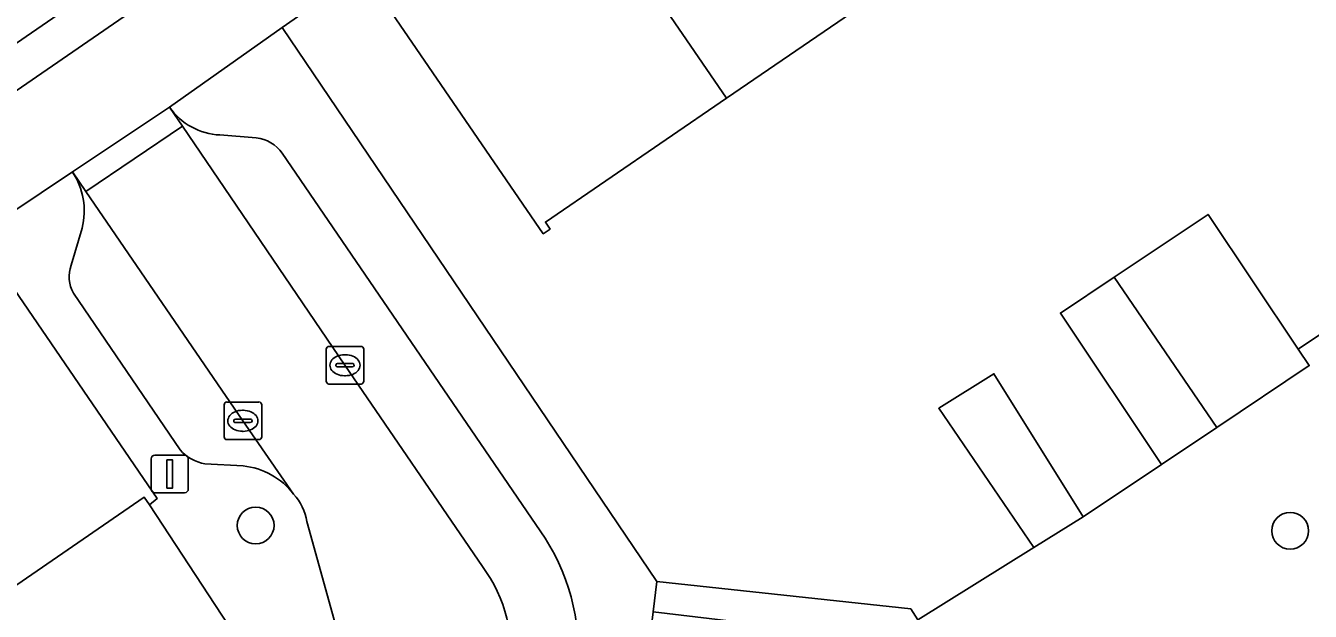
# Model space of a CAD drawing. Extents: x 158086 to 159499, y 382904 to 383981.
# Drawn here: x 158244.76 to 158278.93, y 383365.69 to 383381.26 of the extents above; entities that cross this region are included whole.
import ezdxf

# ---------------------------------------------------------------- set-up
doc = ezdxf.new("R2010")
doc.units = 0
for name, color, linetype in [('IMGEO_Boom', 7, 'Continuous'), ('IMGEO_Erf', 7, 'Continuous'), ('IMGEO_Fietspad_gesloten', 7, 'Continuous'), ('IMGEO_Kolk', 7, 'Continuous'), ('IMGEO_Lichtmast', 7, 'Continuous'), ('IMGEO_Pand', 7, 'Continuous'), ('IMGEO_Parkeervlak_open', 7, 'Continuous'), ('IMGEO_Rijbaan_lokaal_open', 7, 'Continuous'), ('IMGEO_Voetpad_open', 7, 'Continuous')]:
    doc.layers.add(name, color=color, linetype=linetype)

msp = doc.modelspace()

# ---------------------------------------------------------------- linework, layer by layer
at = {"layer": 'IMGEO_Boom'}
for centre in [(158250.879, 383367.974), (158278.393, 383367.834)]:
    msp.add_circle(centre, 0.489, dxfattribs=at)
at = {"layer": 'IMGEO_Erf'}
for points in [[(158282.45, 383392.378), (158277.796, 383389.192), (158272.991, 383385.902), (158268.205, 383382.625), (158263.401, 383379.336), (158258.585, 383376.039), (158258.709, 383375.857), (158258.527, 383375.732), (158253.742, 383382.72), (158251.587, 383381.214), (158261.551, 383366.485), (158268.304, 383365.758), (158268.488, 383365.464), (158271.578, 383367.393), (158269.045, 383371.092), (158270.513, 383372.008), (158272.885, 383368.208), (158274.975, 383369.598), (158272.284, 383373.621), (158273.714, 383374.577), (158276.212, 383376.247), (158278.607, 383372.666), (158284.341, 383376.501)], [(158251.026, 383363.997), (158248.054, 383368.524), (158247.917, 383368.723), (158243.832, 383365.926), (158243.308, 383365.567)]]:
    msp.add_lwpolyline(points, dxfattribs=at)
at = {"layer": 'IMGEO_Fietspad_gesloten'}
msp.add_lwpolyline([(158135.397, 383306.178), (158136.974, 383307.252), (158143.087, 383311.47), (158147.419, 383314.412), (158148.903, 383315.422), (158169.017, 383329.233), (158213.468, 383359.564), (158215.037, 383360.634), (158222.335, 383365.611), (158224.11, 383366.822), (158241.211, 383378.556), (158242.15, 383379.174), (158250.459, 383384.895), (158251.136, 383385.346), (158251.53, 383385.606), (158287.104, 383409.987)], dxfattribs=at)
at = {"layer": 'IMGEO_Kolk'}
for p, q in [((158252.754, 383371.809), (158252.754, 383372.661)), ((158252.829, 383372.735), (158253.681, 383372.735)), ((158253.242, 383372.515), (158253.267, 383372.515)), ((158253.755, 383372.661), (158253.755, 383371.809)), ((158253.013, 383372.229), (158253.013, 383372.241)), ((158253.451, 383372.192), (158253.053, 383372.192)), ((158253.056, 383372.278), (158253.454, 383372.278)), ((158253.497, 383372.241), (158253.497, 383372.229)), ((158253.265, 383371.955), (158253.24, 383371.955)), ((158253.681, 383371.735), (158252.829, 383371.735)), ((158250.039, 383370.331), (158250.039, 383371.183)), ((158250.114, 383371.257), (158250.966, 383371.257)), ((158251.04, 383371.183), (158251.04, 383370.331)), ((158250.298, 383370.751), (158250.298, 383370.763)), ((158250.341, 383370.8), (158250.739, 383370.8)), ((158250.527, 383371.037), (158250.552, 383371.037)), ((158250.782, 383370.763), (158250.782, 383370.751)), ((158250.736, 383370.714), (158250.338, 383370.714)), ((158250.55, 383370.477), (158250.525, 383370.477)), ((158250.966, 383370.257), (158250.114, 383370.257))]:
    msp.add_line(p, q, dxfattribs=at)
for points in [[(158252.754, 383371.809), (158252.754, 383372.661)], [(158252.829, 383372.735), (158253.681, 383372.735)], [(158253.755, 383372.661), (158253.755, 383371.809)], [(158253.681, 383371.735), (158252.829, 383371.735)], [(158250.039, 383370.331), (158250.039, 383371.183)], [(158250.114, 383371.257), (158250.966, 383371.257)], [(158251.04, 383371.183), (158251.04, 383370.331)], [(158250.966, 383370.257), (158250.114, 383370.257)]]:
    msp.add_lwpolyline(points, dxfattribs=at)
for centre, radius, start, end in [((158252.831, 383372.659), 0.0765, 91.552, 178.448), ((158252.831, 383372.659), 0.0765, 91.552, 178.448), ((158253.679, 383372.659), 0.0765, 1.552, 88.448), ((158253.679, 383372.659), 0.0765, 1.552, 88.448), ((158253.053, 383372.238), 0.0403, 85.8775, 175.7526), ((158253.05, 383372.228), 0.0366, 178.938, 274.7102), ((158253.454, 383372.235), 0.043, 264.8664, 352.4533), ((158253.458, 383372.24), 0.0386, 1.7309, 96.639), ((158252.831, 383371.811), 0.0765, 181.552, 268.448), ((158252.831, 383371.811), 0.0765, 181.552, 268.448), ((158253.679, 383371.811), 0.0765, 271.552, 358.448), ((158253.679, 383371.811), 0.0765, 271.552, 358.448), ((158250.116, 383371.181), 0.0765, 91.552, 178.448), ((158250.116, 383371.181), 0.0765, 91.552, 178.448), ((158250.964, 383371.181), 0.0765, 1.552, 88.448), ((158250.964, 383371.181), 0.0765, 1.552, 88.448), ((158250.338, 383370.76), 0.0403, 85.8775, 175.7526), ((158250.335, 383370.75), 0.0366, 178.938, 274.7102), ((158250.739, 383370.757), 0.043, 264.8664, 352.4533), ((158250.743, 383370.762), 0.0386, 1.7309, 96.639), ((158250.116, 383370.333), 0.0765, 181.552, 268.448), ((158250.116, 383370.333), 0.0765, 181.552, 268.448), ((158250.964, 383370.333), 0.0765, 271.552, 358.448), ((158250.964, 383370.333), 0.0765, 271.552, 358.448)]:
    msp.add_arc(centre, radius, start, end, dxfattribs=at)
for centre, major_axis, ratio, start_param, end_param in [((158253.241, 383372.235), (-0.387, 0.002), 0.722429, 4.712389, 7.853982), ((158253.266, 383372.235), (-0.39, 0.002), 0.717154, 1.570796, 4.712389), ((158250.526, 383370.757), (-0.387, 0.002), 0.722429, 4.712389, 7.853982), ((158250.551, 383370.757), (-0.39, 0.002), 0.717154, 1.570796, 4.712389)]:
    msp.add_ellipse(centre, major_axis=major_axis, ratio=ratio, start_param=start_param, end_param=end_param, dxfattribs=at)
at = {"layer": 'IMGEO_Lichtmast'}
for p, q in [((158248.098, 383368.944), (158248.098, 383369.744)), ((158248.098, 383369.744), (158248.098, 383368.944)), ((158248.198, 383369.844), (158248.988, 383369.844)), ((158248.988, 383369.844), (158248.198, 383369.844)), ((158249.088, 383369.744), (158249.088, 383368.944)), ((158249.088, 383368.944), (158249.088, 383369.744)), ((158248.988, 383368.844), (158248.198, 383368.844)), ((158248.198, 383368.844), (158248.988, 383368.844))]:
    msp.add_line(p, q, dxfattribs=at)
msp.add_lwpolyline([(158248.518, 383369.719), (158248.668, 383369.719), (158248.668, 383368.969), (158248.518, 383368.969), (158248.518, 383369.719)], dxfattribs=at)
for centre, start, end in [((158248.198, 383369.744), 90, 180), ((158248.198, 383369.744), 90, 180), ((158248.988, 383369.744), 0, 90), ((158248.988, 383369.744), 360, 90), ((158248.198, 383368.944), 180, 270), ((158248.198, 383368.944), 180, 270), ((158248.988, 383368.944), 270, 0), ((158248.988, 383368.944), 270, 0)]:
    msp.add_arc(centre, 0.1, start, end, dxfattribs=at)
at = {"layer": 'IMGEO_Pand'}
for points in [[(158268.205, 383382.625), (158263.546, 383389.432), (158258.741, 383386.142), (158263.401, 383379.336)], [(158263.401, 383379.336), (158258.741, 383386.142), (158253.742, 383382.72), (158258.527, 383375.732), (158258.709, 383375.857), (158258.585, 383376.039)], [(158276.212, 383376.247), (158273.714, 383374.577), (158276.447, 383370.583), (158278.902, 383372.225), (158278.607, 383372.666)], [(158238.647, 383372.376), (158243.308, 383365.567), (158243.832, 383365.926), (158247.917, 383368.723), (158248.054, 383368.524), (158248.263, 383368.693), (158243.473, 383375.686)], [(158273.714, 383374.577), (158272.284, 383373.621), (158274.975, 383369.598), (158276.447, 383370.583)], [(158271.578, 383367.393), (158272.885, 383368.208), (158270.513, 383372.008), (158269.045, 383371.092)]]:
    msp.add_lwpolyline(points, close=True, dxfattribs=at)
at = {"layer": 'IMGEO_Parkeervlak_open'}
for points in [[(158248.588, 383379.097), (158248.93, 383378.594), (158253.254, 383372.234), (158256.91, 383366.884)], [(158250.896, 383378.277), (158249.927, 383378.358)], [(158258.578, 383367.637), (158251.585, 383377.869)], [(158251.886, 383368.804), (158250.541, 383370.758), (158246.36, 383376.857), (158246.003, 383377.378)], [(158246.262, 383375.88), (158245.975, 383374.894)], [(158246.036, 383374.148), (158248.867, 383369.988)], [(158249.531, 383369.611), (158250.544, 383369.556)]]:
    msp.add_lwpolyline(points, dxfattribs=at)
for centre, radius, start, end in [((158250.004, 383380.081), 1.725, 214.7828, 267.4282), ((158250.814, 383377.353), 0.928, 33.8093, 84.9258), ((158244.441, 383376.337), 1.877, 345.9224, 33.6962), ((158246.797, 383374.586), 0.878, 159.4341, 209.9152), ((158249.745, 383370.761), 1.17, 221.3623, 259.4644), ((158250.36, 383367.654), 1.911, 37.002, 84.4691), ((158253.825, 383364.606), 5.638, 352.728, 32.5271), ((158253.894, 383364.619), 3.772, 350.4674, 36.9137)]:
    msp.add_arc(centre, radius, start, end, dxfattribs=at)
at = {"layer": 'IMGEO_Rijbaan_lokaal_open'}
msp.add_lwpolyline([(158248.93, 383378.594), (158248.588, 383379.097), (158246.003, 383377.378), (158246.36, 383376.857)], close=True, dxfattribs=at)
for points in [[(158256.91, 383366.884), (158253.254, 383372.234), (158248.93, 383378.594), (158246.36, 383376.857), (158250.541, 383370.758), (158251.886, 383368.804)], [(158252.236, 383368.077), (158254.071, 383361.474), (158254.071, 383360.605), (158253.572, 383356.493), (158252.737, 383349.814)]]:
    msp.add_lwpolyline(points, dxfattribs=at)
for centre, radius, start, end in [((158250.914, 383367.888), 1.336, 8.1266, 43.2886), ((158253.894, 383364.619), 3.772, 350.4674, 36.9137)]:
    msp.add_arc(centre, radius, start, end, dxfattribs=at)
at = {"layer": 'IMGEO_Voetpad_open'}
for points in [[(158233.612, 383368.922), (158238.647, 383372.376), (158243.473, 383375.686), (158246.003, 383377.378), (158248.588, 383379.097), (158251.587, 383381.214), (158253.742, 383382.72), (158258.741, 383386.142), (158263.546, 383389.432), (158268.332, 383392.709), (158273.136, 383395.998), (158277.79, 383399.184), (158282.682, 383402.534), (158287.37, 383405.743), (158292.28, 383409.105), (158296.89, 383412.261), (158298.48, 383413.344), (158302.59, 383416.143), (158301.124, 383418.292), (158293.57, 383413.139), (158292.984, 383413.998), (158287.104, 383409.987)], [(158251.53, 383385.606), (158251.136, 383385.346), (158250.459, 383384.895), (158251.049, 383384.038), (158242.74, 383378.317), (158242.15, 383379.174), (158241.211, 383378.556)], [(158253.313, 383299.979), (158254.433, 383306.994), (158254.718, 383309.327), (158254.847, 383310.402), (158261.455, 383365.679), (158261.551, 383366.485), (158251.587, 383381.214), (158248.588, 383379.097)], [(158249.927, 383378.358), (158250.896, 383378.277)], [(158251.585, 383377.869), (158258.578, 383367.637)], [(158246.003, 383377.378), (158243.473, 383375.686), (158248.263, 383368.693), (158248.054, 383368.524), (158251.026, 383363.997), (158250.892, 383362.545), (158250.39, 383355.99), (158250.387, 383355.956), (158250.128, 383353.89), (158249.12, 383345.719), (158248.754, 383342.754), (158244.969, 383312.049), (158244.858, 383311.152), (158244.558, 383308.736), (158243.427, 383301.176), (158242.318, 383292.241), (158242.045, 383290.194)], [(158284.341, 383376.501), (158278.607, 383372.666), (158278.902, 383372.225), (158276.447, 383370.583), (158274.975, 383369.598), (158272.885, 383368.208), (158271.578, 383367.393), (158268.488, 383365.464), (158268.304, 383365.758), (158261.551, 383366.485), (158261.455, 383365.679), (158264.432, 383365.323), (158269.395, 383364.709), (158273.9, 383364.156), (158284.525, 383362.963)], [(158245.975, 383374.894), (158246.262, 383375.88)], [(158248.867, 383369.988), (158246.036, 383374.148)], [(158250.544, 383369.556), (158249.531, 383369.611)], [(158254.071, 383360.605), (158254.071, 383361.474), (158252.236, 383368.077)]]:
    msp.add_lwpolyline(points, dxfattribs=at)
msp.add_lwpolyline([(158250.459, 383384.895), (158242.15, 383379.174), (158242.74, 383378.317), (158251.049, 383384.038)], close=True, dxfattribs=at)
for centre, radius, start, end in [((158250.004, 383380.081), 1.725, 214.7828, 267.4282), ((158250.814, 383377.353), 0.928, 33.8093, 84.9258), ((158244.441, 383376.337), 1.877, 345.9224, 33.6962), ((158246.797, 383374.586), 0.878, 159.4341, 209.9152), ((158249.745, 383370.761), 1.17, 221.3623, 259.4644), ((158250.36, 383367.654), 1.911, 37.002, 84.4691), ((158250.914, 383367.888), 1.336, 8.1266, 43.2886), ((158253.825, 383364.606), 5.638, 352.728, 32.5271)]:
    msp.add_arc(centre, radius, start, end, dxfattribs=at)

doc.saveas('drawing.dxf')
